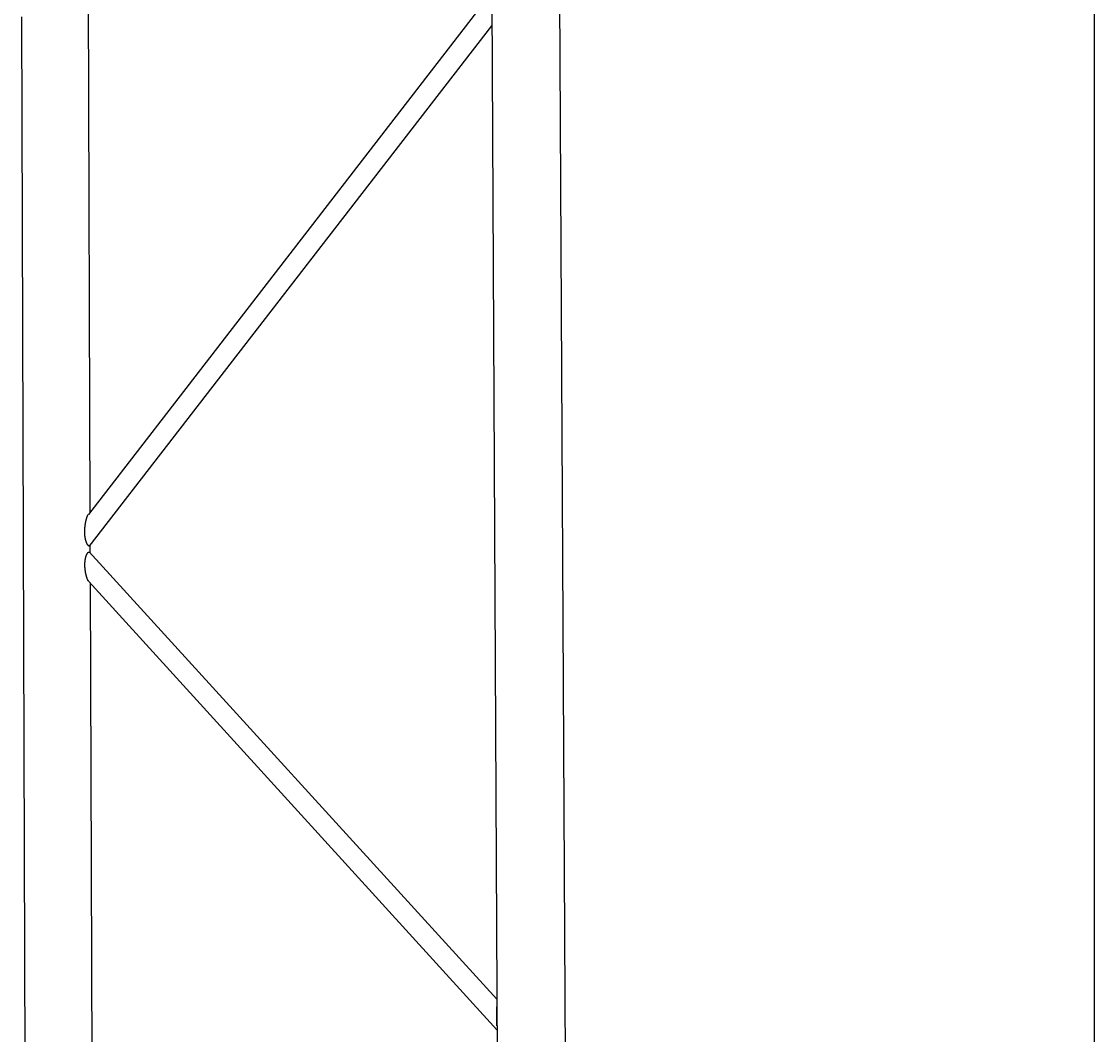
# Model space of a CAD drawing. Extents: x 99862 to 104211, y 98939 to 111076.
# Drawn here: x 103030.5 to 103150, y 100480.7 to 100593.6 of the extents above; entities that cross this region are included whole.
import ezdxf

# ---------------------------------------------------------------- set-up
doc = ezdxf.new("R2010")
doc.units = 0
for name, color, linetype in [('Level 11', 7, 'Continuous'), ('Level 3', 7, 'Continuous'), ('Level 60', 7, 'Continuous')]:
    doc.layers.add(name, color=color, linetype=linetype)

msp = doc.modelspace()

# ---------------------------------------------------------------- linework, layer by layer
at = {"layer": 'Level 11'}
for p, q in [((103082.16, 100595.93), (103037.93, 100538.68)), ((103037.99, 100535.09), (103082.86, 100593.13)), ((103083.4, 100484.64), (103037.99, 100534.51)), ((103037.96, 100531.2), (103083.42, 100481.24))]:
    msp.add_line(p, q, dxfattribs=at)
for points in [[(103037.52, 100536.75), (103037.51, 100537.07), (103037.55, 100537.4), (103037.6, 100537.71), (103037.63, 100537.9), (103037.68, 100538.09), (103037.73, 100538.25), (103037.76, 100538.35), (103037.79, 100538.44), (103037.83, 100538.52), (103037.85, 100538.57), (103037.88, 100538.62), (103037.9, 100538.65)], [(103038.05, 100535.17), (103038.04, 100535.15), (103038.02, 100535.14), (103038, 100535.14), (103037.97, 100535.14), (103037.94, 100535.16), (103037.91, 100535.2), (103037.87, 100535.23), (103037.84, 100535.28), (103037.8, 100535.34), (103037.77, 100535.4), (103037.73, 100535.48), (103037.7, 100535.57), (103037.65, 100535.7), (103037.61, 100535.84), (103037.58, 100535.99), (103037.54, 100536.2), (103037.52, 100536.43), (103037.52, 100536.66), (103037.52, 100536.69), (103037.52, 100536.72), (103037.52, 100536.75)], [(103037.53, 100533.05), (103037.53, 100533.24), (103037.54, 100533.43), (103037.57, 100533.61), (103037.59, 100533.75), (103037.62, 100533.9), (103037.66, 100534.02), (103037.7, 100534.12), (103037.74, 100534.22), (103037.78, 100534.29), (103037.83, 100534.36), (103037.87, 100534.42), (103037.91, 100534.45), (103037.95, 100534.47), (103037.98, 100534.48), (103038.01, 100534.47), (103038.02, 100534.46), (103038.03, 100534.46), (103038.04, 100534.45)], [(103037.95, 100531.22), (103037.94, 100531.22), (103037.93, 100531.24), (103037.92, 100531.25), (103037.89, 100531.29), (103037.86, 100531.35), (103037.83, 100531.42), (103037.78, 100531.53), (103037.74, 100531.66), (103037.7, 100531.8), (103037.64, 100532.03), (103037.59, 100532.28), (103037.56, 100532.53), (103037.54, 100532.7), (103037.53, 100532.88), (103037.53, 100533.05)]]:
    msp.add_open_spline(points, degree=4, dxfattribs=at)
at = {"layer": 'Level 3'}
for p, q in [((103091.31, 100431.62), (103090.14, 100655.67)), ((103038.11, 100538.93), (103037.91, 100601.04)), ((103082.85, 100595.7), (103083.67, 100431.66)), ((103030.46, 100594.12), (103030.97, 100432.37)), ((103038.13, 100534.35), (103038.13, 100535.27)), ((103038.48, 100432.35), (103038.14, 100531))]:
    msp.add_line(p, q, dxfattribs=at)
msp.add_open_spline([(103083.42, 100481.67), (103083.42, 100481.68), (103083.42, 100481.69), (103083.42, 100481.7), (103083.42, 100481.85), (103083.42, 100482.02), (103083.42, 100482.18), (103083.42, 100482.33), (103083.42, 100482.48), (103083.42, 100482.63), (103083.42, 100482.92), (103083.42, 100483.21), (103083.41, 100483.48), (103083.41, 100483.58), (103083.41, 100483.69), (103083.41, 100483.79)], degree=4, dxfattribs=at)
at = {"layer": 'Level 60'}
msp.add_line((103150, 100000), (103150, 102075), dxfattribs=at)

doc.saveas('drawing.dxf')
